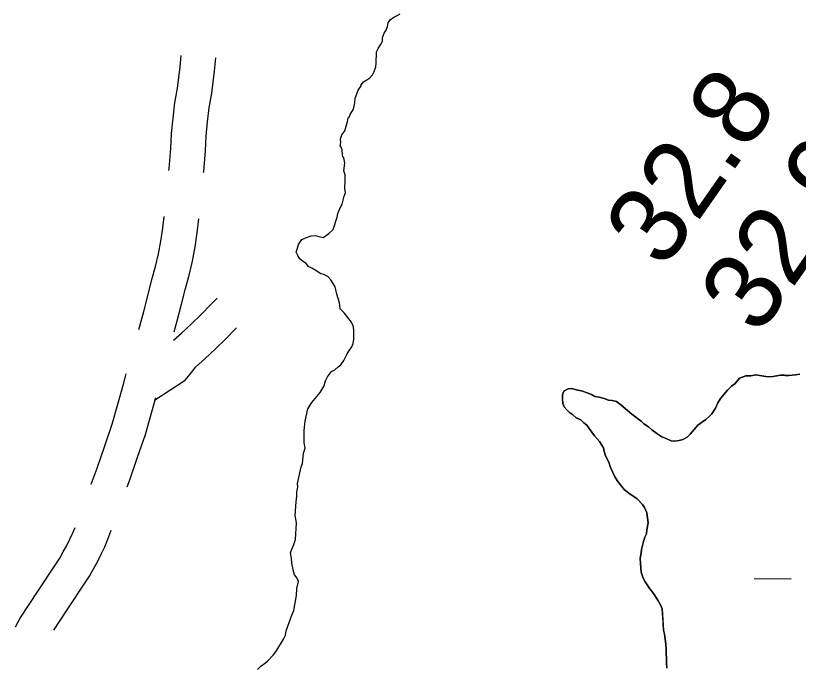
# Model space of a CAD drawing. Extents: x 3172231 to 3210228, y 940198 to 965780.
# Drawn here: x 3187833 to 3188509, y 960543 to 961106 of the extents above; entities that cross this region are included whole.
import ezdxf

# ---------------------------------------------------------------- set-up
doc = ezdxf.new("R2010")
doc.units = 0
for name, color, linetype in [('V-RIVR-RANG', 7, 'Continuous'), ('V-ROAD-CNTR', 7, 'Continuous'), ('V-SITE-VEGE', 7, 'Continuous'), ('V-TOPO-SHOR', 7, 'Continuous'), ('V-WETL-SWMP', 7, 'Continuous')]:
    doc.layers.add(name, color=color, linetype=linetype)

msp = doc.modelspace()

# ---------------------------------------------------------------- linework, layer by layer
at = {"layer": 'V-ROAD-CNTR'}
for points in [[(3187965.041, 960972.39), (3187965.216, 960974.234), (3187966.633, 960991.402), (3187967.318, 961004.246), (3187968.511, 961017.557), (3187970.186, 961030.817), (3187972.26, 961043.509), (3187974.667, 961061.569), (3187975.519, 961071.669)], [(3187995, 960970.539), (3187995.1, 960971.582), (3187996.567, 960989.37), (3187997.246, 961002.108), (3187998.343, 961014.337), (3187999.882, 961026.517), (3188001.938, 961039.109), (3188004.499, 961058.323), (3188005.47, 961069.825)], [(3187938.883, 960835.205), (3187939.488, 960837.166), (3187943.295, 960850.589), (3187946.805, 960864.093), (3187950.123, 960878.154), (3187953.344, 960889.532), (3187955.918, 960900.41), (3187958.015, 960911.392), (3187959.648, 960922.58), (3187960.858, 960932.611)], [(3187969.547, 960833.201), (3187972.247, 960842.721), (3187975.925, 960856.873), (3187979.169, 960870.62), (3187982.388, 960881.99), (3187985.262, 960894.14), (3187987.605, 960906.408), (3187989.388, 960918.616), (3187990.851, 960930.756)], [(3187969.069, 960825.754), (3187975.828, 960831.813), (3187984.434, 960839.902), (3187992.838, 960848.189), (3188001.394, 960857.035), (3188006.698, 960862.05)], [(3187952.646, 960774.175), (3187978.967, 960791.275), (3187984.811, 960798.186), (3187988.02, 960802.453), (3187996.116, 960809.711), (3188005.242, 960818.288), (3188014.156, 960827.077), (3188022.492, 960835.697), (3188023.339, 960836.497)], [(3187897.82, 960701.447), (3187902.925, 960715.453), (3187909.618, 960734.489), (3187915.998, 960753.31), (3187925.765, 960787.969), (3187928.099, 960796.693)], [(3187928.963, 960699.287), (3187931.169, 960705.341), (3187937.976, 960724.697), (3187944.662, 960744.42), (3187953.65, 960776.317)], [(3187832.56, 960578.365), (3187836.415, 960585.661), (3187851.991, 960609.494), (3187867.302, 960632.446), (3187870.624, 960637.705), (3187873.746, 960643.025), (3187876.693, 960648.454), (3187879.46, 960653.981), (3187882.041, 960659.596), (3187883.876, 960663.961)], [(3187865.5, 960575.327), (3187877.027, 960592.964), (3187892.466, 960616.108), (3187896.25, 960622.097), (3187899.874, 960628.273), (3187903.297, 960634.58), (3187906.51, 960640.997), (3187909.507, 960647.518), (3187912.287, 960654.134), (3187914.84, 960660.831), (3187915.156, 960661.748)]]:
    msp.add_lwpolyline(points, dxfattribs=at)
at = {"layer": 'V-SITE-VEGE'}
for p, q in [((3188156.237, 961102.597), (3188159.188, 961104.826)), ((3188159.188, 961104.826), (3188162.141, 961106.128)), ((3188152.683, 961093.531), (3188153.718, 961096.769)), ((3188153.718, 961096.769), (3188154.396, 961100.003)), ((3188154.396, 961100.003), (3188156.237, 961102.597)), ((3188149.536, 961087.401), (3188150.922, 961091.002)), ((3188150.922, 961091.002), (3188152.683, 961093.531)), ((3188147.824, 961080.932), (3188149.575, 961084.178)), ((3188149.575, 961084.178), (3188149.536, 961087.401)), ((3188144.317, 961074.798), (3188145.714, 961077.682)), ((3188145.714, 961077.682), (3188147.824, 961080.932)), ((3188144.039, 961068.345), (3188144.356, 961071.572)), ((3188144.356, 961071.572), (3188144.317, 961074.798)), ((3188143.76, 961061.891), (3188144.078, 961065.121)), ((3188144.078, 961065.121), (3188144.039, 961068.345)), ((3188140.979, 961055.049), (3188142.376, 961057.935)), ((3188142.376, 961057.935), (3188143.76, 961061.891)), ((3188133.172, 961048.862), (3188136.017, 961050.689)), ((3188136.017, 961050.689), (3188138.501, 961052.512)), ((3188138.501, 961052.512), (3188140.979, 961055.049)), ((3188128.603, 961041.641), (3188131.065, 961045.612)), ((3188131.055, 961046.329), (3188133.172, 961048.862)), ((3188131.065, 961045.612), (3188131.055, 961046.329)), ((3188125.824, 961034.798), (3188127.206, 961038.757)), ((3188127.206, 961038.757), (3188128.603, 961041.641)), ((3188124.505, 961025.466), (3188125.515, 961030.854)), ((3188125.515, 961030.854), (3188125.824, 961034.798)), ((3188121.697, 961020.774), (3188124.505, 961025.466)), ((3188119.266, 961014.65), (3188119.942, 961017.886)), ((3188119.942, 961017.886), (3188120.651, 961018.611)), ((3188120.651, 961018.611), (3188121.697, 961020.774)), ((3188116.854, 961006.741), (3188119.266, 961014.65)), ((3188113.358, 960999.892), (3188114.392, 961003.126)), ((3188114.392, 961003.126), (3188116.854, 961006.741)), ((3188113.079, 960993.437), (3188113.399, 960996.667)), ((3188113.399, 960996.667), (3188113.358, 960999.892)), ((3188113.442, 960993.083), (3188113.079, 960993.437)), ((3188114.552, 960990.232), (3188113.442, 960993.083)), ((3188114.963, 960985.933), (3188114.552, 960990.232)), ((3188115.344, 960984.149), (3188114.963, 960985.933)), ((3188115.707, 960983.795), (3188115.344, 960984.149)), ((3188116.446, 960982.013), (3188115.707, 960983.795)), ((3188116.843, 960978.794), (3188116.446, 960982.013)), ((3188116.213, 960971.98), (3188116.843, 960978.794)), ((3188117.327, 960968.769), (3188116.213, 960971.98)), ((3188117.388, 960963.753), (3188117.327, 960968.769)), ((3188117.116, 960956.942), (3188117.388, 960963.753)), ((3188117.521, 960953.005), (3188117.116, 960956.942)), ((3188114.775, 960943.298), (3188116.483, 960950.128)), ((3188116.483, 960950.128), (3188117.521, 960953.005)), ((3188113.024, 960940.052), (3188114.775, 960943.298)), ((3188110.255, 960932.134), (3188110.933, 960935.368)), ((3188110.933, 960935.368), (3188113.024, 960940.052)), ((3188106.804, 960921.345), (3188110.255, 960932.134)), ((3188103.265, 960918.075), (3188106.804, 960921.345)), ((3188079.685, 960912.766), (3188082.892, 960914.241)), ((3188082.892, 960914.241), (3188087.883, 960916.092)), ((3188087.883, 960916.092), (3188091.465, 960916.137)), ((3188091.465, 960916.137), (3188094.7, 960915.461)), ((3188094.7, 960915.461), (3188098.295, 960914.431)), ((3188098.295, 960914.431), (3188103.265, 960918.075)), ((3188076.195, 960905.199), (3188076.871, 960908.433)), ((3188076.871, 960908.433), (3188079.685, 960912.766)), ((3188074.802, 960901.957), (3188076.195, 960905.199)), ((3188076.268, 960899.11), (3188074.802, 960901.957)), ((3188078.097, 960896.266), (3188076.268, 960899.11)), ((3188080.272, 960894.144), (3188078.097, 960896.266)), ((3188083.523, 960892.034), (3188080.272, 960894.144)), ((3188085.704, 960889.552), (3188083.523, 960892.034)), ((3188088.587, 960888.156), (3188085.704, 960889.552)), ((3188091.837, 960886.046), (3188088.587, 960888.156)), ((3188094.731, 960883.933), (3188091.837, 960886.046)), ((3188096.173, 960883.234), (3188094.731, 960883.933)), ((3188098.69, 960882.548), (3188096.173, 960883.234)), ((3188102.294, 960880.801), (3188098.69, 960882.548)), ((3188104.836, 960877.967), (3188102.294, 960880.801)), ((3188107.025, 960874.77), (3188104.836, 960877.967)), ((3188108.496, 960871.921), (3188107.025, 960874.77)), ((3188110.007, 960865.488), (3188108.496, 960871.921)), ((3188112.25, 960857.995), (3188110.007, 960865.488)), ((3188113.028, 960852.987), (3188112.25, 960857.995)), ((3188116.297, 960849.444), (3188113.028, 960852.987)), ((3188122.848, 960841.285), (3188116.297, 960849.444)), ((3188124.329, 960837.363), (3188122.848, 960841.285)), ((3188124.73, 960834.144), (3188124.329, 960837.363)), ((3188124.82, 960826.621), (3188124.73, 960834.144)), ((3188124.149, 960823.029), (3188124.82, 960826.621)), ((3188120.997, 960817.258), (3188123.11, 960820.15)), ((3188123.11, 960820.15), (3188124.149, 960823.029)), ((3188116.092, 960808.241), (3188118.885, 960814.008)), ((3188118.885, 960814.008), (3188120.997, 960817.258)), ((3188113.628, 960804.624), (3188116.092, 960808.241)), ((3188105.461, 960798.791), (3188108.307, 960800.261)), ((3188108.307, 960800.261), (3188111.144, 960802.803)), ((3188111.144, 960802.803), (3188113.628, 960804.624)), ((3188100.183, 960790.845), (3188101.934, 960794.091)), ((3188101.934, 960794.091), (3188105.461, 960798.791)), ((3188095.651, 960780.756), (3188099.163, 960786.534)), ((3188099.163, 960786.534), (3188100.183, 960790.845)), ((3188088.593, 960772.071), (3188095.651, 960780.756)), ((3188085.079, 960766.652), (3188088.593, 960772.071)), ((3188082.703, 960755.873), (3188085.079, 960766.652)), ((3188081.728, 960747.98), (3188082.703, 960755.873)), ((3188081.765, 960744.757), (3188081.728, 960747.98)), ((3188081.86, 960737.23), (3188081.765, 960744.757)), ((3188081.253, 960728.268), (3188082.634, 960732.585)), ((3188082.634, 960732.585), (3188081.86, 960737.23)), ((3188080.291, 960719.3), (3188081.253, 960728.268)), ((3188079.25, 960716.42), (3188080.291, 960719.3)), ((3188076.205, 960702.05), (3188079.25, 960716.42)), ((3188075.576, 960694.878), (3188076.244, 960698.826)), ((3188076.244, 960698.826), (3188076.205, 960702.05)), ((3188074.968, 960686.27), (3188075.621, 960691.296)), ((3188075.621, 960691.296), (3188075.576, 960694.878)), ((3188074.038, 960674.434), (3188074.968, 960686.27)), ((3188075.193, 960668.002), (3188074.038, 960674.434)), ((3188074.296, 960653.657), (3188075.193, 960668.002)), ((3188072.918, 960649.34), (3188074.296, 960653.657)), ((3188070.141, 960642.142), (3188071.173, 960645.379)), ((3188071.173, 960645.379), (3188072.918, 960649.34)), ((3188070.915, 960637.493), (3188070.141, 960642.142)), ((3188071.325, 960633.2), (3188070.915, 960637.493)), ((3188072.484, 960626.407), (3188071.325, 960633.2)), ((3188073.6, 960623.196), (3188072.484, 960626.407)), ((3188075.783, 960620.357), (3188073.6, 960623.196)), ((3188075.537, 960611.395), (3188076.893, 960617.5)), ((3188076.893, 960617.5), (3188075.783, 960620.357)), ((3188075.255, 960605.3), (3188075.537, 960611.395)), ((3188072.906, 960592.373), (3188075.255, 960605.3)), ((3188071.165, 960588.41), (3188072.906, 960592.373)), ((3188068.736, 960581.93), (3188071.165, 960588.41)), ((3188066.317, 960574.736), (3188068.736, 960581.93)), ((3188063.899, 960567.539), (3188065.646, 960571.144)), ((3188065.646, 960571.144), (3188066.317, 960574.736)), ((3188057.224, 960556.709), (3188063.899, 960567.539)), ((3188055.111, 960553.815), (3188057.224, 960556.709)), ((3188050.159, 960548.738), (3188055.111, 960553.815)), ((3188041.647, 960541.466), (3188044.479, 960544.368)), ((3188044.479, 960544.368), (3188047.676, 960546.557)), ((3188047.676, 960546.557), (3188050.159, 960548.738))]:
    msp.add_line(p, q, dxfattribs=at)
for points in [[(3188509.994, 960796.641), (3188506.42, 960795.881), (3188500.694, 960795.451), (3188497.468, 960795.41), (3188496.747, 960795.76), (3188493.524, 960795.719), (3188485.301, 960794.185), (3188480.642, 960794.484), (3188477.408, 960795.162), (3188472.024, 960795.811), (3188467.736, 960795.041), (3188463.437, 960794.99), (3188458.085, 960793.13), (3188453.848, 960788.064), (3188451.005, 960786.237), (3188447.466, 960782.61), (3188441.466, 960775.368)], [(3188441.466, 960775.368), (3188439.36, 960771.759), (3188437.269, 960767.076), (3188434.103, 960762.38), (3188431.979, 960760.203), (3188428.791, 960757.297), (3188425.948, 960755.472), (3188422.043, 960752.555), (3188415.333, 960744.591), (3188412.857, 960742.051), (3188408.939, 960740.212), (3188405.726, 960739.098), (3188402.15, 960738.695), (3188398.923, 960739.014), (3188395.316, 960740.761), (3188390.995, 960742.498), (3188386.661, 960745.31), (3188382.324, 960748.482), (3188379.428, 960750.954), (3188375.451, 960753.77), (3188372.915, 960755.887), (3188364.959, 960761.882), (3188355.544, 960770.002), (3188351.567, 960772.822), (3188347.973, 960773.853), (3188344.743, 960774.17), (3188341.142, 960775.559), (3188336.831, 960776.58), (3188332.881, 960777.248), (3188329.993, 960779.003), (3188326.393, 960780.392), (3188321.357, 960782.12), (3188318.123, 960782.798), (3188313.091, 960784.17), (3188309.87, 960783.771), (3188306.31, 960781.934), (3188304.913, 960779.05), (3188304.96, 960775.11), (3188305.368, 960771.174), (3188306.478, 960768.323), (3188308.659, 960765.841), (3188311.199, 960763.365), (3188313.728, 960761.603), (3188316.986, 960758.777), (3188320.949, 960757.036), (3188323.489, 960754.558), (3188326.022, 960752.439), (3188328.207, 960749.602), (3188332.588, 960743.206), (3188336.948, 960738.244), (3188340.598, 960732.915), (3188340.995, 960729.696), (3188342.113, 960726.128), (3188345.05, 960720.43), (3188346.541, 960715.792), (3188350.221, 960707.954), (3188352.781, 960703.686), (3188358.239, 960696.946), (3188362.22, 960693.772), (3188369.448, 960688.846), (3188374.166, 960683.888), (3188375.989, 960681.404), (3188377.839, 960676.767), (3188379.018, 960668.184), (3188378.021, 960662.081), (3188377.705, 960658.493), (3188376.309, 960655.609), (3188374.92, 960652.011), (3188373.212, 960645.181), (3188372.897, 960641.953), (3188372.231, 960637.644), (3188372.291, 960632.987), (3188373.099, 960625.475), (3188374.597, 960620.476), (3188376.425, 960617.275), (3188380.442, 960611.233), (3188383.718, 960606.973), (3188387.372, 960601.286), (3188389.938, 960596.662), (3188391.048, 960593.809), (3188392.349, 960575.553), (3188393.11, 960571.979), (3188394.29, 960563.394), (3188394.708, 960558.743), (3188394.845, 960547.637), (3188395.265, 960542.625)]]:
    msp.add_lwpolyline(points, dxfattribs=at)
at = {"layer": 'V-TOPO-SHOR'}
for points in [[(3188154.396, 961100.003), (3188156.237, 961102.597), (3188159.188, 961104.826), (3188162.141, 961106.128), (3188164.724, 961107.801)], [(3188104.836, 960877.967), (3188102.294, 960880.801), (3188098.69, 960882.548), (3188096.173, 960883.232), (3188094.731, 960883.933), (3188091.837, 960886.046), (3188088.587, 960888.156), (3188085.704, 960889.552), (3188083.523, 960892.034), (3188080.272, 960894.144), (3188078.097, 960896.266), (3188076.271, 960899.11), (3188074.802, 960901.957), (3188076.195, 960905.199), (3188076.871, 960908.433), (3188079.685, 960912.766), (3188082.89, 960914.241), (3188087.883, 960916.092), (3188091.465, 960916.137), (3188094.698, 960915.461), (3188098.295, 960914.431), (3188103.265, 960918.075), (3188106.806, 960921.343), (3188110.255, 960932.134), (3188110.933, 960935.368), (3188113.024, 960940.052), (3188114.775, 960943.298), (3188116.483, 960950.128), (3188117.521, 960953.005), (3188117.116, 960956.942), (3188117.388, 960963.753), (3188117.327, 960968.769), (3188116.213, 960971.978), (3188116.843, 960978.794), (3188116.446, 960982.013), (3188115.707, 960983.795), (3188115.344, 960984.149), (3188114.963, 960985.935), (3188114.552, 960990.232), (3188113.442, 960993.083), (3188113.079, 960993.437), (3188113.399, 960996.667), (3188113.358, 960999.89), (3188114.392, 961003.126), (3188116.856, 961006.741), (3188119.266, 961014.652), (3188119.942, 961017.886), (3188120.651, 961018.611), (3188121.697, 961020.774), (3188124.505, 961025.466), (3188125.515, 961030.854), (3188125.824, 961034.798), (3188127.206, 961038.757), (3188128.605, 961041.641), (3188131.065, 961045.612), (3188131.055, 961046.329), (3188133.172, 961048.862), (3188136.017, 961050.689), (3188138.501, 961052.512), (3188140.979, 961055.049), (3188142.376, 961057.935), (3188143.76, 961061.891), (3188144.078, 961065.121), (3188144.039, 961068.345), (3188144.356, 961071.572), (3188144.317, 961074.798), (3188145.714, 961077.682), (3188147.824, 961080.932), (3188149.575, 961084.178), (3188149.536, 961087.401), (3188150.922, 961091.002), (3188152.683, 961093.531), (3188153.718, 961096.769), (3188154.396, 961100.003)], [(3188041.649, 960541.466), (3188044.479, 960544.368), (3188047.676, 960546.557), (3188050.159, 960548.738), (3188055.111, 960553.815), (3188057.224, 960556.709), (3188063.899, 960567.539), (3188065.646, 960571.144), (3188066.317, 960574.736), (3188068.736, 960581.93), (3188071.165, 960588.41), (3188072.906, 960592.373), (3188075.255, 960605.3), (3188075.537, 960611.395), (3188076.893, 960617.502), (3188075.783, 960620.357), (3188073.6, 960623.196), (3188072.484, 960626.407), (3188071.325, 960633.2), (3188070.915, 960637.493), (3188070.141, 960642.142), (3188070.141, 960642.142), (3188071.173, 960645.379), (3188072.918, 960649.34), (3188074.296, 960653.657), (3188075.193, 960668.002), (3188074.038, 960674.434), (3188074.968, 960686.27), (3188075.621, 960691.296), (3188075.576, 960694.878), (3188076.244, 960698.826), (3188076.205, 960702.05), (3188079.25, 960716.42), (3188080.291, 960719.3), (3188081.253, 960728.268), (3188082.634, 960732.585), (3188081.86, 960737.232), (3188081.819, 960740.458), (3188081.765, 960744.757), (3188081.726, 960747.98), (3188082.703, 960755.873), (3188085.079, 960766.652), (3188088.593, 960772.071), (3188095.651, 960780.756), (3188099.163, 960786.534), (3188100.183, 960790.845), (3188101.934, 960794.091), (3188105.461, 960798.791), (3188108.307, 960800.261), (3188111.144, 960802.803), (3188113.628, 960804.626), (3188116.092, 960808.241), (3188118.885, 960814.008), (3188120.997, 960817.258), (3188123.11, 960820.15), (3188124.149, 960823.029), (3188124.82, 960826.621), (3188124.728, 960834.144), (3188124.329, 960837.363), (3188122.848, 960841.285), (3188116.297, 960849.444), (3188113.028, 960852.987), (3188112.25, 960857.995), (3188110.007, 960865.49), (3188108.496, 960871.921), (3188107.025, 960874.77), (3188104.836, 960877.967)], [(3188304.96, 960775.11), (3188304.913, 960779.05), (3188306.31, 960781.934), (3188309.87, 960783.771), (3188313.091, 960784.168), (3188318.123, 960782.796), (3188321.357, 960782.12), (3188326.393, 960780.392), (3188329.993, 960779.003), (3188332.881, 960777.248), (3188336.831, 960776.58), (3188341.142, 960775.559), (3188344.743, 960774.17), (3188347.973, 960773.853), (3188351.567, 960772.822), (3188355.544, 960770.004), (3188364.959, 960761.882), (3188372.915, 960755.887), (3188375.451, 960753.77), (3188379.426, 960750.954), (3188382.324, 960748.482), (3188386.661, 960745.31), (3188390.997, 960742.498), (3188395.316, 960740.761), (3188398.923, 960739.014), (3188402.15, 960738.695), (3188405.728, 960739.098), (3188408.939, 960740.212), (3188412.857, 960742.051), (3188415.333, 960744.591), (3188422.043, 960752.555), (3188425.948, 960755.472), (3188428.791, 960757.297), (3188431.979, 960760.203), (3188434.103, 960762.38), (3188437.269, 960767.076), (3188439.36, 960771.759), (3188441.466, 960775.368), (3188447.466, 960782.61), (3188451.005, 960786.237), (3188453.848, 960788.064), (3188458.085, 960793.13), (3188463.437, 960794.99), (3188467.736, 960795.041), (3188472.024, 960795.811), (3188477.408, 960795.162), (3188480.642, 960794.484), (3188485.301, 960794.185), (3188493.524, 960795.719), (3188496.747, 960795.76), (3188497.468, 960795.412), (3188500.694, 960795.451), (3188506.42, 960795.881), (3188509.994, 960796.641)], [(3188395.265, 960542.625), (3188394.845, 960547.637), (3188394.708, 960558.743), (3188394.29, 960563.394), (3188393.11, 960571.979), (3188392.349, 960575.553), (3188391.914, 960581.637), (3188391.048, 960593.809), (3188389.938, 960596.662), (3188387.372, 960601.286), (3188383.718, 960606.975), (3188380.442, 960611.233), (3188376.425, 960617.275), (3188374.595, 960620.476), (3188373.099, 960625.475), (3188372.291, 960632.987), (3188372.231, 960637.644), (3188372.895, 960641.953), (3188373.212, 960645.181), (3188374.92, 960652.011), (3188376.309, 960655.609), (3188377.705, 960658.493), (3188378.021, 960662.081), (3188379.018, 960668.184), (3188377.839, 960676.767), (3188375.989, 960681.404), (3188374.166, 960683.888), (3188369.448, 960688.846), (3188362.22, 960693.772), (3188358.239, 960696.946), (3188352.781, 960703.686), (3188350.221, 960707.954), (3188346.541, 960715.792), (3188345.05, 960720.43), (3188342.113, 960726.128), (3188340.995, 960729.696), (3188340.598, 960732.915), (3188336.948, 960738.246), (3188332.588, 960743.206), (3188328.207, 960749.602), (3188326.022, 960752.441), (3188323.489, 960754.558), (3188320.949, 960757.036), (3188316.986, 960758.777), (3188313.728, 960761.603), (3188311.199, 960763.365), (3188308.659, 960765.841), (3188306.478, 960768.323), (3188305.368, 960771.174), (3188304.96, 960775.11)]]:
    msp.add_lwpolyline(points, dxfattribs=at)
at = {"layer": 'V-WETL-SWMP'}
msp.add_line((3188470.536, 960620.04), (3188502.535, 960619.822), dxfattribs=at)
for points in [[(3188304.961, 960775.11), (3188304.913, 960779.051), (3188306.31, 960781.934), (3188309.87, 960783.77), (3188313.09, 960784.168), (3188318.123, 960782.797), (3188321.356, 960782.121), (3188326.393, 960780.392), (3188329.993, 960779.003), (3188332.881, 960777.248), (3188336.831, 960776.58), (3188341.143, 960775.559), (3188344.743, 960774.17), (3188347.972, 960773.852), (3188351.567, 960772.822), (3188355.543, 960770.005), (3188364.959, 960761.881), (3188372.916, 960755.888), (3188375.45, 960753.77), (3188379.426, 960750.953), (3188382.323, 960748.481), (3188386.662, 960745.31), (3188390.996, 960742.498), (3188395.317, 960740.76), (3188398.922, 960739.013), (3188402.15, 960738.695), (3188405.728, 960739.097), (3188408.939, 960740.212), (3188412.858, 960742.052), (3188415.334, 960744.591), (3188422.043, 960752.556), (3188425.948, 960755.471), (3188428.791, 960757.297), (3188431.98, 960760.203), (3188434.103, 960762.379), (3188437.269, 960767.076), (3188439.361, 960771.76), (3188441.466, 960775.369), (3188447.467, 960782.609), (3188451.005, 960786.236), (3188453.849, 960788.063), (3188458.085, 960793.131), (3188463.437, 960794.989), (3188467.735, 960795.042), (3188472.025, 960795.812), (3188477.408, 960795.162), (3188480.641, 960794.485), (3188485.302, 960794.185), (3188493.524, 960795.72), (3188496.748, 960795.76), (3188497.469, 960795.411), (3188500.693, 960795.451), (3188506.42, 960795.88), (3188509.993, 960796.641)], [(3188395.265, 960542.626), (3188394.845, 960547.637), (3188394.707, 960558.742), (3188394.291, 960563.394), (3188393.11, 960571.979), (3188392.349, 960575.552), (3188391.915, 960581.638), (3188391.048, 960593.809), (3188389.938, 960596.661), (3188387.372, 960601.287), (3188383.719, 960606.975), (3188380.442, 960611.233), (3188376.426, 960617.274), (3188374.594, 960620.476), (3188373.099, 960625.474), (3188372.29, 960632.988), (3188372.232, 960637.645), (3188372.895, 960641.953), (3188373.213, 960645.181), (3188374.92, 960652.01), (3188376.309, 960655.61), (3188377.706, 960658.493), (3188378.02, 960662.08), (3188379.019, 960668.183), (3188377.838, 960676.768), (3188375.989, 960681.403), (3188374.167, 960683.888), (3188369.448, 960688.846), (3188362.221, 960693.772), (3188358.24, 960696.947), (3188352.782, 960703.687), (3188350.221, 960707.955), (3188346.541, 960715.791), (3188345.051, 960720.431), (3188342.114, 960726.127), (3188340.995, 960729.696), (3188340.597, 960732.916), (3188336.948, 960738.245), (3188332.587, 960743.207), (3188328.208, 960749.602), (3188326.023, 960752.441), (3188323.489, 960754.559), (3188320.95, 960757.036), (3188316.987, 960758.778), (3188313.728, 960761.604), (3188311.198, 960763.364), (3188308.659, 960765.841), (3188306.479, 960768.322), (3188305.368, 960771.174), (3188304.961, 960775.11)]]:
    msp.add_lwpolyline(points, dxfattribs=at)

# ---------------------------------------------------------------- texts
at = {"layer": 'V-RIVR-RANG'}
for s, p in [('32.8', (3188392.552, 960885.852)), ('32.9', (3188474.538, 960828.596))]:
    msp.add_text(s, height=67, rotation=55.078326, dxfattribs=at).set_placement(p)

doc.saveas('drawing.dxf')
